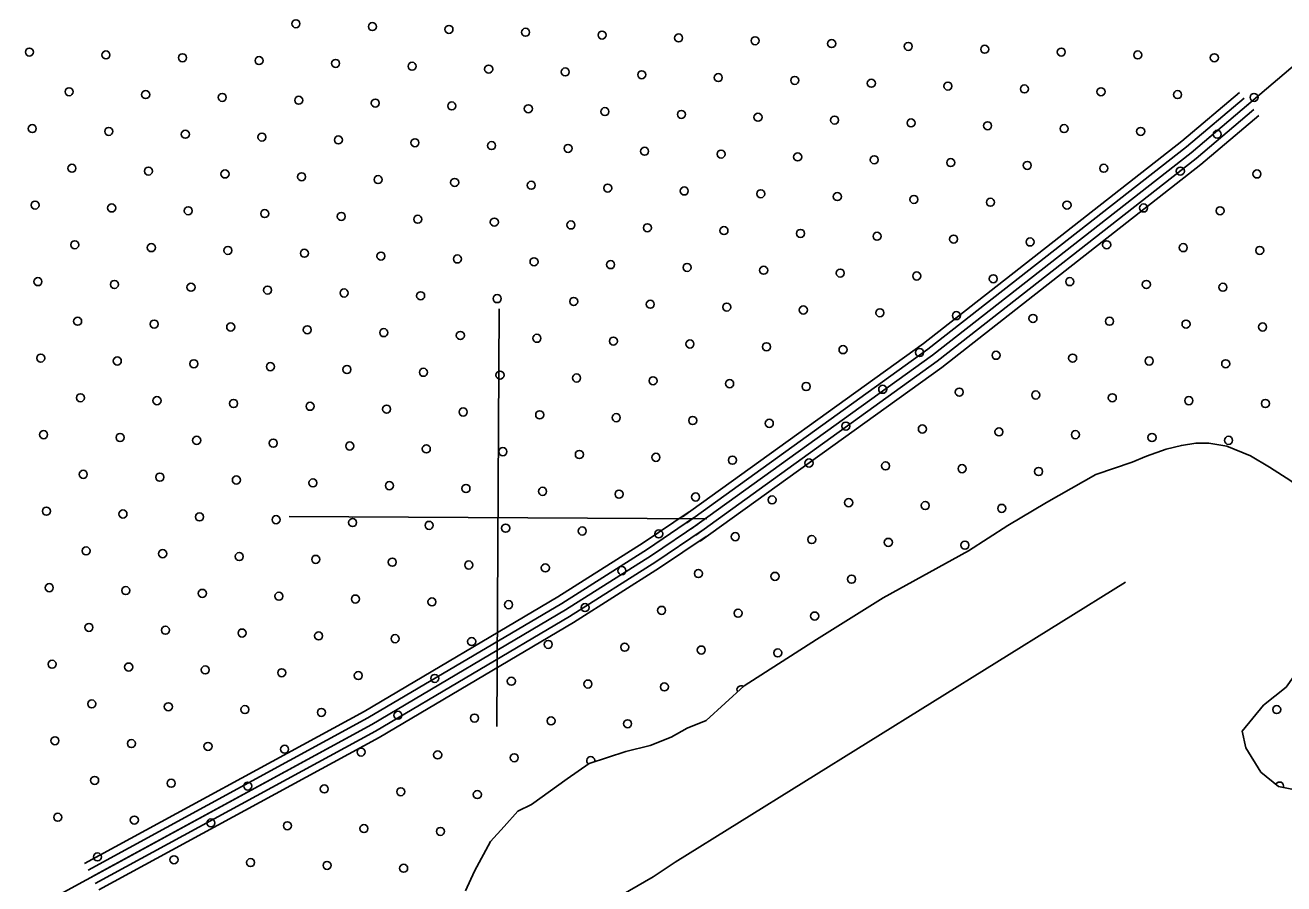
# Model space of a CAD drawing. Extents: x 1788175 to 1969470, y 584502 to 738744.
# Drawn here: x 1795250 to 1798565, y 697252 to 699515 of the extents above; entities that cross this region are included whole.
import ezdxf

# ---------------------------------------------------------------- set-up
doc = ezdxf.new("R2010")
doc.units = 0
for name, color, linetype in [('DESIGN - SCRATCH - User 1', 7, 'Continuous'), ('DESIGN - TRAFFIC CONTROL PERMANENT - Pavement Marking Text', 7, 'Continuous'), ('DESIGN - TRANSPORTATION - Edge of Traveled Way', 7, 'Continuous'), ('SURVEY - DRAINAGE - Bridge Hydraulic Data - Points - Locators', 7, 'Continuous'), ('SURVEY - DRAINAGE - Natural Features', 7, 'Continuous'), ('SURVEY - TRANSPORTATION - Roads', 7, 'Continuous')]:
    doc.layers.add(name, color=color, linetype=linetype)

msp = doc.modelspace()

# ---------------------------------------------------------------- linework, layer by layer
at = {"layer": 'DESIGN - SCRATCH - User 1'}
for points in [[(1798707.7, 698152.1), (1798657.7, 698234.1), (1798625.7, 698278.1), (1798583.7, 698314.1), (1798527.8, 698350.1), (1798477.8, 698380.1), (1798415.8, 698406), (1798367.9, 698413.9), (1798333.9, 698413.9), (1798295.9, 698407.8), (1798255.9, 698397.7), (1798204, 698379.6), (1798166, 698363.5), (1798070, 698331.4), (1797940.1, 698257), (1797838.2, 698196.8)], [(1797838.2, 698196.8), (1797734.5, 698129.5), (1797510.4, 698005.8), (1797334.3, 697896.2), (1797144.2, 697774.5), (1797044.1, 697682.7), (1796994.1, 697662.8), (1796952.1, 697638.9), (1796896.1, 697616.9), (1796832.1, 697601), (1796736.1, 697569.2), (1796678, 697529.3), (1796584, 697461.5), (1796547.9, 697443.5), (1796511.9, 697403.6), (1796475.8, 697363.7), (1796433.7, 697285.8), (1796409.7, 697233.9)], [(1798765.2, 697560.8), (1798681.2, 697520.9), (1798591.2, 697501.1), (1798551.2, 697509.1), (1798505.3, 697547.1), (1798465.4, 697611.1), (1798455.5, 697655.1), (1798511.6, 697722.9), (1798571.6, 697770.8), (1798633.7, 697858.7), (1798675.8, 697914.6), (1798693.9, 697988.5), (1798710, 698042.4), (1798718.1, 698122.3), (1798707.7, 698152.1)]]:
    msp.add_lwpolyline(points, dxfattribs=at)
at = {"layer": 'DESIGN - TRAFFIC CONTROL PERMANENT - Pavement Marking Text'}
for centre in [(1795963.2, 699518.7), (1796164.8, 699511.2), (1796366.4, 699503.8), (1796568.1, 699496.3), (1796769.7, 699488.8), (1796971.3, 699481.4), (1797172.9, 699473.9), (1797374.5, 699466.4), (1795261.3, 699444), (1795462.9, 699436.6), (1797576.1, 699459), (1797777.7, 699451.5), (1797979.3, 699444), (1798180.9, 699436.6), (1795664.5, 699429.1), (1795866.2, 699421.6), (1796067.8, 699414.2), (1796269.4, 699406.7), (1798382.5, 699429.1), (1796471, 699399.2), (1796672.6, 699391.8), (1796874.2, 699384.3), (1797075.8, 699376.8), (1797277.4, 699369.4), (1795365.9, 699339.5), (1797479, 699361.9), (1797680.6, 699354.4), (1797882.3, 699347), (1798083.9, 699339.5), (1795567.5, 699332), (1795769.1, 699324.6), (1795970.7, 699317.1), (1796172.3, 699309.6), (1796373.9, 699302.2), (1798285.5, 699332), (1798487.1, 699324.6), (1796575.5, 699294.7), (1796777.1, 699287.2), (1796978.7, 699279.8), (1797180.4, 699272.3), (1795268.8, 699242.4), (1795470.4, 699235), (1797382, 699264.8), (1797583.6, 699257.4), (1797785.2, 699249.9), (1797986.8, 699242.4), (1798188.4, 699235), (1795672, 699227.5), (1795873.6, 699220), (1796075.2, 699212.6), (1796276.8, 699205.1), (1798390, 699227.5), (1796478.5, 699197.6), (1796680.1, 699190.2), (1796881.7, 699182.7), (1797083.3, 699175.2), (1797284.9, 699167.8), (1795373.3, 699137.9), (1797486.5, 699160.3), (1797688.1, 699152.8), (1797889.7, 699145.4), (1798091.3, 699137.9), (1795574.9, 699130.4), (1795776.5, 699122.9), (1795978.2, 699115.5), (1796179.8, 699108), (1798292.9, 699130.4), (1798494.6, 699122.9), (1796381.4, 699100.5), (1796583, 699093.1), (1796784.6, 699085.6), (1796986.2, 699078.1), (1797187.8, 699070.7), (1795276.3, 699040.8), (1797389.4, 699063.2), (1797591, 699055.7), (1797792.7, 699048.3), (1797994.3, 699040.8), (1795477.9, 699033.3), (1795679.5, 699025.9), (1795881.1, 699018.4), (1796082.7, 699010.9), (1796284.3, 699003.5), (1798195.9, 699033.3), (1798397.5, 699025.9), (1796485.9, 698996), (1796687.5, 698988.5), (1796889.1, 698981.1), (1797090.8, 698973.6), (1795380.8, 698936.3), (1797292.4, 698966.1), (1797494, 698958.7), (1797695.6, 698951.2), (1797897.2, 698943.7), (1798098.8, 698936.3), (1795582.4, 698928.8), (1795784, 698921.3), (1795985.6, 698913.9), (1796187.2, 698906.4), (1798300.4, 698928.8), (1798502, 698921.3), (1796388.8, 698898.9), (1796590.5, 698891.5), (1796792.1, 698884), (1796993.7, 698876.5), (1795283.7, 698839.2), (1797195.3, 698869.1), (1797396.9, 698861.6), (1797598.5, 698854.1), (1797800.1, 698846.7), (1798001.7, 698839.2), (1795485.3, 698831.7), (1795686.9, 698824.3), (1795888.6, 698816.8), (1796090.2, 698809.3), (1798203.3, 698831.7), (1798405, 698824.3), (1796291.8, 698801.9), (1796493.4, 698794.4), (1796695, 698786.9), (1796896.6, 698779.5), (1797098.2, 698772), (1797299.8, 698764.5), (1797501.4, 698757.1), (1797703, 698749.6), (1797904.7, 698742.1), (1795388.3, 698734.7), (1795589.9, 698727.2), (1795791.5, 698719.7), (1795993.1, 698712.3), (1796194.7, 698704.8), (1798106.3, 698734.7), (1798307.9, 698727.2), (1798509.5, 698719.7), (1796396.3, 698697.3), (1796597.9, 698689.9), (1796799.5, 698682.4), (1797001.1, 698674.9), (1795291.2, 698637.6), (1797202.8, 698667.5), (1797404.4, 698660), (1797606, 698652.5), (1797807.6, 698645.1), (1798009.2, 698637.6), (1795492.8, 698630.1), (1795694.4, 698622.7), (1795896, 698615.2), (1796097.6, 698607.7), (1798210.8, 698630.1), (1798412.4, 698622.7), (1796299.2, 698600.3), (1796500.9, 698592.8), (1796702.5, 698585.3), (1796904.1, 698577.9), (1797105.7, 698570.4), (1797307.3, 698562.9), (1797508.9, 698555.5), (1797710.5, 698548), (1797912.1, 698540.5), (1795395.7, 698533.1), (1795597.3, 698525.6), (1795799, 698518.1), (1796000.6, 698510.7), (1798113.7, 698533.1), (1798315.3, 698525.6), (1798517, 698518.1), (1796202.2, 698503.2), (1796403.8, 698495.7), (1796605.4, 698488.2), (1796807, 698480.8), (1797008.6, 698473.3), (1797210.2, 698465.8), (1797411.8, 698458.4), (1797613.4, 698450.9), (1797815.1, 698443.4), (1795298.7, 698436), (1795500.3, 698428.5), (1795701.9, 698421), (1795903.5, 698413.6), (1796105.1, 698406.1), (1798016.7, 698436), (1798218.3, 698428.5), (1798419.9, 698421), (1796306.7, 698398.6), (1796508.3, 698391.2), (1796709.9, 698383.7), (1796911.5, 698376.2), (1797113.2, 698368.8), (1797314.8, 698361.3), (1797516.4, 698353.8), (1797718, 698346.4), (1797919.6, 698338.9), (1795403.2, 698331.4), (1795604.8, 698324), (1795806.4, 698316.5), (1796008, 698309), (1796209.6, 698301.6), (1796411.2, 698294.1), (1796612.9, 698286.6), (1796814.5, 698279.2), (1797016.1, 698271.7), (1797217.7, 698264.2), (1797419.3, 698256.8), (1797620.9, 698249.3), (1797822.5, 698241.8), (1795306.1, 698234.4), (1795507.7, 698226.9), (1795709.3, 698219.4), (1795911, 698212), (1796112.6, 698204.5), (1796314.2, 698197), (1796515.8, 698189.6), (1796717.4, 698182.1), (1796919, 698174.6), (1797120.6, 698167.2), (1797322.2, 698159.7), (1797523.8, 698152.2), (1797725.4, 698144.8), (1795410.7, 698129.8), (1795612.3, 698122.4), (1795813.9, 698114.9), (1796015.5, 698107.4), (1796217.1, 698100), (1796418.7, 698092.5), (1796620.3, 698085), (1796821.9, 698077.6), (1797023.5, 698070.1), (1797225.2, 698062.6), (1797426.8, 698055.2), (1795313.6, 698032.8), (1795515.2, 698025.3), (1795716.8, 698017.8), (1795918.4, 698010.4), (1796120, 698002.9), (1796321.6, 697995.4), (1796523.3, 697988), (1796724.9, 697980.5), (1796926.5, 697973), (1797128.1, 697965.6), (1797329.7, 697958.1), (1795418.1, 697928.2), (1795619.7, 697920.8), (1795821.4, 697913.3), (1796023, 697905.8), (1796224.6, 697898.4), (1796426.2, 697890.9), (1796627.8, 697883.4), (1796829.4, 697876), (1797031, 697868.5), (1797232.6, 697861), (1795321.1, 697831.1), (1795522.7, 697823.7), (1795724.3, 697816.2), (1795925.9, 697808.7), (1796127.5, 697801.3), (1796329.1, 697793.8), (1796530.7, 697786.3), (1796732.3, 697778.9), (1796933.9, 697771.4), (1795425.6, 697726.6), (1795627.2, 697719.1), (1795828.8, 697711.7), (1798546.8, 697711.7), (1796030.4, 697704.2), (1796232, 697696.7), (1796433.7, 697689.3), (1796635.3, 697681.8), (1796836.9, 697674.3), (1795328.5, 697629.5), (1795530.1, 697622.1), (1795731.7, 697614.6), (1795933.4, 697607.1), (1796135, 697599.7), (1796336.6, 697592.2), (1796538.2, 697584.7), (1795433.1, 697525), (1795634.7, 697517.5), (1795836.3, 697510.1), (1796037.9, 697502.6), (1796239.5, 697495.1), (1796441.1, 697487.7), (1795336, 697427.9), (1795537.6, 697420.5), (1795739.2, 697413), (1795940.8, 697405.5), (1796142.4, 697398.1), (1796344, 697390.6), (1795440.5, 697323.4), (1795642.1, 697315.9), (1795843.8, 697308.5), (1796045.4, 697301), (1796247, 697293.5)]:
    msp.add_circle(centre, 10.6, dxfattribs=at)
for centre, start, end in [((1797135.6, 697763.9), 52.9909, 212.046), ((1796739.8, 697577.3), 340.3118, 240.0616), ((1798554.3, 697510.1), 340.1636, 155.3105)]:
    msp.add_arc(centre, 10.6, start, end, dxfattribs=at)
at = {"layer": 'DESIGN - TRANSPORTATION - Edge of Traveled Way'}
for points in [[(1797838.2, 698196.8), (1797940.1, 698257), (1798070, 698331.4), (1798166, 698363.5), (1798204, 698379.6), (1798255.9, 698397.7), (1798295.9, 698407.8), (1798333.9, 698413.9), (1798367.9, 698413.9), (1798415.8, 698406), (1798477.8, 698380.1), (1798527.8, 698350.1), (1798583.7, 698314.1), (1798625.7, 698278.1), (1798657.7, 698234.1), (1798707.7, 698152.1)], [(1797838.2, 698196.8), (1797734.5, 698129.5), (1797510.4, 698005.8), (1797334.3, 697896.2), (1797144.2, 697774.5), (1797044.1, 697682.7), (1796994.1, 697662.8), (1796952.1, 697638.9), (1796896.1, 697616.9), (1796832.1, 697601), (1796736.1, 697569.2), (1796678, 697529.3), (1796584, 697461.5), (1796547.9, 697443.5), (1796511.9, 697403.6), (1796475.8, 697363.7), (1796433.7, 697285.8), (1796409.7, 697233.9)], [(1798765.2, 697560.8), (1798681.2, 697520.9), (1798591.2, 697501.1), (1798551.2, 697509.1), (1798505.3, 697547.1), (1798465.4, 697611.1), (1798455.5, 697655.1), (1798511.6, 697722.9), (1798571.6, 697770.8), (1798633.7, 697858.7), (1798675.8, 697914.6), (1798693.9, 697988.5), (1798710, 698042.4), (1798718.1, 698122.3), (1798707.7, 698152.1)]]:
    msp.add_lwpolyline(points, dxfattribs=at)
at = {"layer": 'SURVEY - DRAINAGE - Bridge Hydraulic Data - Points - Locators'}
for p, q in [((1796498.4, 698767.2), (1796492.3, 697667.3)), ((1797045.4, 698214.2), (1795945.4, 698220.3))]:
    msp.add_line(p, q, dxfattribs=at)
at = {"layer": 'SURVEY - DRAINAGE - Natural Features'}
for points in [[(1802516.9, 705829.1), (1802297, 705386.1), (1802067.2, 704893), (1801071.9, 702910.6), (1800830.1, 702503.6), (1800324.4, 701817.9), (1799888.7, 701258.4), (1799513, 700757.1), (1799361.1, 700448.4), (1798957.4, 699780.8), (1798683.6, 699486), (1798321.8, 699179), (1797640.2, 698645.1), (1797004.6, 698187.5)], [(1796981.8, 698219.2), (1797616.8, 698676.3), (1798297.2, 699209.2), (1798448.3, 699337.5)], [(1796992.9, 698203.7), (1797628.2, 698661.1), (1798309.2, 699194.5), (1798460.6, 699323)], [(1797004.6, 698187.5), (1797640.2, 698645.1), (1798321.8, 699179), (1798473.6, 699307.8)], [(1797016.3, 698171.3), (1797652.3, 698629.2), (1798334.5, 699163.5), (1798486.5, 699292.5)], [(1797028, 698155), (1797664.3, 698613.2), (1798347.1, 699148), (1798499.5, 699277.3)], [(1796999.4, 698233), (1796878.2, 698150.9), (1796652.8, 698008.4), (1796143.2, 697706.8), (1795406.2, 697306)], [(1793229.4, 696503.7), (1793310.5, 696513.5), (1793632.6, 696572.5), (1793962.8, 696669.4), (1794389, 696798.1), (1794749.3, 696932.9), (1795183.7, 697139.4), (1796163, 697672.1), (1796673.7, 697974.3), (1796900.1, 698117.5), (1797021.8, 698199.9)], [(1797010.6, 698216.4), (1796889.1, 698134.2), (1796663.3, 697991.3), (1796153.1, 697689.5), (1795415.8, 697288.4)], [(1797021.8, 698199.9), (1796900.1, 698117.5), (1796673.7, 697974.3), (1796163, 697672.1), (1795425.3, 697270.8)], [(1797033, 698183.3), (1796911, 698100.7), (1796684.2, 697957.2), (1796172.9, 697654.7), (1795434.9, 697253.3)], [(1797043.7, 698167.6), (1796921.4, 698084.8), (1796694.1, 697941), (1796182.2, 697638.1), (1795444, 697236.6)]]:
    msp.add_lwpolyline(points, dxfattribs=at)
at = {"layer": 'SURVEY - TRANSPORTATION - Roads'}
msp.add_lwpolyline([(1798148.6, 698047.3), (1796962.2, 697309.5), (1796904.1, 697270.8), (1796592.4, 697090.9)], dxfattribs=at)

doc.saveas('drawing.dxf')
